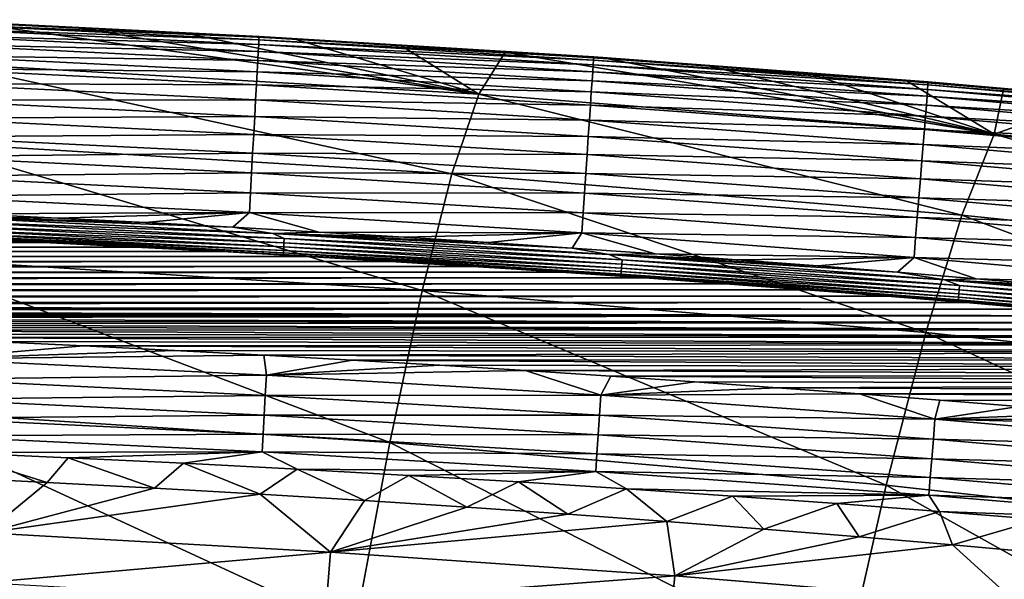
# Model space of a CAD drawing. Header units: millimetres. Extents: x -300 to 300, y -500 to 500.
# Tile 892 of 988: x 41 to 63, y 486 to 499. Entities that reach past the tile are written whole.
import ezdxf

# ---------------------------------------------------------------- set-up
doc = ezdxf.new("R2010")
doc.units = ezdxf.units.MM
doc.header["$LTSCALE"] = 81.481481
for name, color, linetype in [('19', 7, 'CONTINUOUS'), ('23', 7, 'CONTINUOUS'), ('26', 7, 'CONTINUOUS'), ('27', 7, 'CONTINUOUS'), ('29', 7, 'CONTINUOUS'), ('30', 7, 'CONTINUOUS'), ('32', 7, 'CONTINUOUS')]:
    doc.layers.add(name, color=color, linetype=linetype)

msp = doc.modelspace()

# ---------------------------------------------------------------- linework, layer by layer
at = {"layer": '19', "color": 7, "linetype": 'CONTINUOUS'}
for points in [[(39.035, 498.073, 11.338), (51.289, 497.372, 11.326), (39.503, 499.022, 5.444), (39.035, 498.073, 11.338)], [(39.503, 499.022, 5.444), (51.289, 497.372, 11.326), (42.053, 498.9, 5.451), (39.503, 499.022, 5.444)], [(42.053, 498.9, 5.451), (51.289, 497.372, 11.326), (44.571, 498.771, 5.458), (42.053, 498.9, 5.451)], [(44.571, 498.771, 5.458), (51.289, 497.372, 11.326), (47.051, 498.634, 5.465), (44.571, 498.771, 5.458)], [(47.051, 498.634, 5.465), (51.289, 497.372, 11.326), (49.493, 498.49, 5.473), (47.051, 498.634, 5.465)], [(49.493, 498.49, 5.473), (51.289, 497.372, 11.326), (51.899, 498.339, 5.482), (49.493, 498.49, 5.473)], [(51.289, 497.372, 11.326), (63.173, 496.451, 11.311), (51.899, 498.339, 5.482), (51.289, 497.372, 11.326)], [(51.899, 498.339, 5.482), (63.173, 496.451, 11.311), (54.271, 498.182, 5.49), (51.899, 498.339, 5.482)], [(50.672, 495.531, 16.939), (39.035, 498.073, 11.338), (38.558, 496.253, 16.958), (50.672, 495.531, 16.939)], [(51.289, 497.372, 11.326), (39.035, 498.073, 11.338), (50.672, 495.531, 16.939), (51.289, 497.372, 11.326)], [(54.271, 498.182, 5.49), (63.173, 496.451, 11.311), (56.609, 498.017, 5.499), (54.271, 498.182, 5.49)], [(56.609, 498.017, 5.499), (63.173, 496.451, 11.311), (58.909, 497.845, 5.508), (56.609, 498.017, 5.499)], [(58.909, 497.845, 5.508), (63.173, 496.451, 11.311), (61.168, 497.668, 5.518), (58.909, 497.845, 5.508)], [(61.168, 497.668, 5.518), (63.173, 496.451, 11.311), (63.386, 497.485, 5.527), (61.168, 497.668, 5.518)], [(62.425, 494.584, 16.915), (51.289, 497.372, 11.326), (50.672, 495.531, 16.939), (62.425, 494.584, 16.915)], [(63.173, 496.451, 11.311), (51.289, 497.372, 11.326), (62.425, 494.584, 16.915), (63.173, 496.451, 11.311)], [(63.386, 497.485, 5.527), (63.173, 496.451, 11.311), (65.565, 497.296, 5.537), (63.386, 497.485, 5.527)], [(63.173, 496.451, 11.311), (74.691, 495.301, 11.292), (65.565, 497.296, 5.537), (63.173, 496.451, 11.311)], [(73.822, 493.404, 16.887), (63.173, 496.451, 11.311), (62.425, 494.584, 16.915), (73.822, 493.404, 16.887)], [(74.691, 495.301, 11.292), (63.173, 496.451, 11.311), (73.822, 493.404, 16.887), (74.691, 495.301, 11.292)], [(49.989, 492.849, 22.226), (38.558, 496.253, 16.958), (38.031, 493.589, 22.252), (49.989, 492.849, 22.226)], [(50.672, 495.531, 16.939), (38.558, 496.253, 16.958), (49.989, 492.849, 22.226), (50.672, 495.531, 16.939)], [(61.595, 491.88, 22.195), (50.672, 495.531, 16.939), (49.989, 492.849, 22.226), (61.595, 491.88, 22.195)], [(62.425, 494.584, 16.915), (50.672, 495.531, 16.939), (61.595, 491.88, 22.195), (62.425, 494.584, 16.915)], [(72.854, 490.673, 22.157), (62.425, 494.584, 16.915), (61.595, 491.88, 22.195), (72.854, 490.673, 22.157)], [(73.822, 493.404, 16.887), (62.425, 494.584, 16.915), (72.854, 490.673, 22.157), (73.822, 493.404, 16.887)], [(49.243, 489.346, 27.198), (38.031, 493.589, 22.252), (37.457, 490.101, 27.228), (49.243, 489.346, 27.198)], [(49.989, 492.849, 22.226), (38.031, 493.589, 22.252), (49.243, 489.346, 27.198), (49.989, 492.849, 22.226)], [(60.686, 488.358, 27.159), (49.989, 492.849, 22.226), (49.243, 489.346, 27.198), (60.686, 488.358, 27.159)], [(61.595, 491.88, 22.195), (49.989, 492.849, 22.226), (60.686, 488.358, 27.159), (61.595, 491.88, 22.195)], [(71.792, 487.13, 27.114), (61.595, 491.88, 22.195), (60.686, 488.358, 27.159), (71.792, 487.13, 27.114)], [(72.854, 490.673, 22.157), (61.595, 491.88, 22.195), (71.792, 487.13, 27.114), (72.854, 490.673, 22.157)], [(48.435, 485.04, 31.862), (37.457, 490.101, 27.228), (36.836, 485.808, 31.897), (48.435, 485.04, 31.862)], [(49.243, 489.346, 27.198), (37.457, 490.101, 27.228), (48.435, 485.04, 31.862), (49.243, 489.346, 27.198)], [(59.701, 484.037, 31.818), (49.243, 489.346, 27.198), (48.435, 485.04, 31.862), (59.701, 484.037, 31.818)], [(60.686, 488.358, 27.159), (49.243, 489.346, 27.198), (59.701, 484.037, 31.818), (60.686, 488.358, 27.159)], [(70.637, 482.792, 31.765), (60.686, 488.358, 27.159), (59.701, 484.037, 31.818), (70.637, 482.792, 31.765)], [(71.792, 487.13, 27.114), (60.686, 488.358, 27.159), (70.637, 482.792, 31.765), (71.792, 487.13, 27.114)]]:
    msp.add_3dface(points, dxfattribs=at)
at = {"layer": '23', "color": 7, "linetype": 'CONTINUOUS'}
for points in [[(41.339, 488.424, 1.953), (38.831, 488.549, 1.944), (39.127, 489.113, 1.454), (41.339, 488.424, 1.953)], [(41.827, 488.992, 1.451), (41.339, 488.424, 1.953), (39.127, 489.113, 1.454), (41.827, 488.992, 1.451)], [(43.815, 488.292, 1.962), (41.339, 488.424, 1.953), (41.827, 488.992, 1.451), (43.815, 488.292, 1.962)], [(44.488, 488.864, 1.448), (43.815, 488.292, 1.962), (41.827, 488.992, 1.451), (44.488, 488.864, 1.448)], [(46.254, 488.152, 1.971), (43.815, 488.292, 1.962), (44.488, 488.864, 1.448), (46.254, 488.152, 1.971)], [(47.107, 488.727, 1.445), (46.254, 488.152, 1.971), (44.488, 488.864, 1.448), (47.107, 488.727, 1.445)], [(48.654, 488.004, 1.981), (46.254, 488.152, 1.971), (47.107, 488.727, 1.445), (48.654, 488.004, 1.981)], [(49.68, 488.584, 1.442), (48.654, 488.004, 1.981), (47.107, 488.727, 1.445), (49.68, 488.584, 1.442)], [(51.017, 487.85, 1.991), (48.654, 488.004, 1.981), (49.68, 488.584, 1.442), (51.017, 487.85, 1.991)], [(52.208, 488.433, 1.439), (51.017, 487.85, 1.991), (49.68, 488.584, 1.442), (52.208, 488.433, 1.439)], [(53.341, 487.689, 2.001), (51.017, 487.85, 1.991), (52.208, 488.433, 1.439), (53.341, 487.689, 2.001)], [(54.694, 488.274, 1.435), (53.341, 487.689, 2.001), (52.208, 488.433, 1.439), (54.694, 488.274, 1.435)], [(55.624, 487.521, 2.011), (53.341, 487.689, 2.001), (54.694, 488.274, 1.435), (55.624, 487.521, 2.011)], [(57.142, 488.108, 1.432), (55.624, 487.521, 2.011), (54.694, 488.274, 1.435), (57.142, 488.108, 1.432)], [(57.862, 487.348, 2.022), (55.624, 487.521, 2.011), (57.142, 488.108, 1.432), (57.862, 487.348, 2.022)], [(59.548, 487.936, 1.428), (57.862, 487.348, 2.022), (57.142, 488.108, 1.432), (59.548, 487.936, 1.428)], [(60.059, 487.168, 2.033), (57.862, 487.348, 2.022), (59.548, 487.936, 1.428), (60.059, 487.168, 2.033)], [(61.908, 487.756, 1.425), (60.059, 487.168, 2.033), (59.548, 487.936, 1.428), (61.908, 487.756, 1.425)], [(62.215, 486.983, 2.044), (60.059, 487.168, 2.033), (61.908, 487.756, 1.425), (62.215, 486.983, 2.044)], [(64.223, 487.571, 1.421), (62.215, 486.983, 2.044), (61.908, 487.756, 1.425), (64.223, 487.571, 1.421)], [(64.334, 486.793, 2.055), (62.215, 486.983, 2.044), (64.223, 487.571, 1.421), (64.334, 486.793, 2.055)]]:
    msp.add_3dface(points, dxfattribs=at)
at = {"layer": '26', "color": 7, "linetype": 'CONTINUOUS'}
for points in [[(38.831, 488.549, 1.944), (41.339, 488.424, 1.953), (39.927, 487.261, 3.089), (38.831, 488.549, 1.944)], [(41.339, 488.424, 1.953), (43.815, 488.292, 1.962), (39.927, 487.261, 3.089), (41.339, 488.424, 1.953)], [(43.815, 488.292, 1.962), (46.254, 488.152, 1.971), (39.927, 487.261, 3.089), (43.815, 488.292, 1.962)], [(39.927, 487.261, 3.089), (46.254, 488.152, 1.971), (47.875, 486.819, 3.109), (39.927, 487.261, 3.089)], [(46.254, 488.152, 1.971), (48.654, 488.004, 1.981), (47.875, 486.819, 3.109), (46.254, 488.152, 1.971)], [(48.654, 488.004, 1.981), (51.017, 487.85, 1.991), (47.875, 486.819, 3.109), (48.654, 488.004, 1.981)], [(51.017, 487.85, 1.991), (53.341, 487.689, 2.001), (47.875, 486.819, 3.109), (51.017, 487.85, 1.991)], [(53.341, 487.689, 2.001), (55.624, 487.521, 2.011), (47.875, 486.819, 3.109), (53.341, 487.689, 2.001)], [(47.875, 486.819, 3.109), (55.624, 487.521, 2.011), (55.808, 486.274, 3.133), (47.875, 486.819, 3.109)], [(55.624, 487.521, 2.011), (57.862, 487.348, 2.022), (55.808, 486.274, 3.133), (55.624, 487.521, 2.011)], [(57.862, 487.348, 2.022), (60.059, 487.168, 2.033), (55.808, 486.274, 3.133), (57.862, 487.348, 2.022)], [(39.927, 487.261, 3.089), (47.875, 486.819, 3.109), (39.852, 486.107, 4.359), (39.927, 487.261, 3.089)], [(60.059, 487.168, 2.033), (62.215, 486.983, 2.044), (55.808, 486.274, 3.133), (60.059, 487.168, 2.033)], [(55.808, 486.274, 3.133), (62.215, 486.983, 2.044), (63.717, 485.616, 3.159), (55.808, 486.274, 3.133)], [(62.215, 486.983, 2.044), (64.334, 486.793, 2.055), (63.717, 485.616, 3.159), (62.215, 486.983, 2.044)], [(39.852, 486.107, 4.359), (47.875, 486.819, 3.109), (47.782, 485.666, 4.368), (39.852, 486.107, 4.359)], [(47.875, 486.819, 3.109), (55.808, 486.274, 3.133), (47.782, 485.666, 4.368), (47.875, 486.819, 3.109)], [(47.782, 485.666, 4.368), (55.808, 486.274, 3.133), (55.696, 485.123, 4.379), (47.782, 485.666, 4.368)], [(55.808, 486.274, 3.133), (63.717, 485.616, 3.159), (55.696, 485.123, 4.379), (55.808, 486.274, 3.133)]]:
    msp.add_3dface(points, dxfattribs=at)
at = {"layer": '27', "color": 7, "linetype": 'CONTINUOUS'}
for points in [[(46.218, 498.511, 3.632), (38.506, 498.731, 3.148), (38.513, 498.891, 3.615), (46.218, 498.511, 3.632)], [(46.224, 498.621, 4.103), (38.513, 498.891, 3.615), (38.518, 499.002, 4.084), (46.224, 498.621, 4.103)], [(46.218, 498.511, 3.632), (38.513, 498.891, 3.615), (46.224, 498.621, 4.103), (46.218, 498.511, 3.632)], [(46.227, 498.683, 4.569), (38.518, 499.002, 4.084), (38.521, 499.066, 4.55), (46.227, 498.683, 4.569)], [(46.224, 498.621, 4.103), (38.518, 499.002, 4.084), (46.227, 498.683, 4.569), (46.224, 498.621, 4.103)], [(38.522, 499.086, 5.004), (46.228, 498.702, 5.025), (38.521, 499.066, 4.55), (38.522, 499.086, 5.004)], [(46.228, 498.702, 5.025), (46.227, 498.683, 4.569), (38.521, 499.066, 4.55), (46.228, 498.702, 5.025)], [(39.503, 499.022, 5.444), (42.053, 498.9, 5.451), (38.522, 499.086, 5.004), (39.503, 499.022, 5.444)], [(42.053, 498.9, 5.451), (44.571, 498.771, 5.458), (38.522, 499.086, 5.004), (42.053, 498.9, 5.451)], [(38.522, 499.086, 5.004), (44.571, 498.771, 5.458), (46.228, 498.702, 5.025), (38.522, 499.086, 5.004)], [(46.209, 498.353, 3.163), (38.497, 498.522, 2.691), (38.506, 498.731, 3.148), (46.209, 498.353, 3.163)], [(46.209, 498.353, 3.163), (38.506, 498.731, 3.148), (46.218, 498.511, 3.632), (46.209, 498.353, 3.163)], [(44.571, 498.771, 5.458), (47.051, 498.634, 5.465), (46.228, 498.702, 5.025), (44.571, 498.771, 5.458)], [(53.939, 498.212, 4.593), (46.224, 498.621, 4.103), (46.227, 498.683, 4.569), (53.939, 498.212, 4.593)], [(46.228, 498.702, 5.025), (53.94, 498.228, 5.05), (46.227, 498.683, 4.569), (46.228, 498.702, 5.025)], [(53.94, 498.228, 5.05), (53.939, 498.212, 4.593), (46.227, 498.683, 4.569), (53.94, 498.228, 5.05)], [(47.051, 498.634, 5.465), (49.493, 498.49, 5.473), (46.228, 498.702, 5.025), (47.051, 498.634, 5.465)], [(49.493, 498.49, 5.473), (51.899, 498.339, 5.482), (46.228, 498.702, 5.025), (49.493, 498.49, 5.473)], [(46.228, 498.702, 5.025), (51.899, 498.339, 5.482), (53.94, 498.228, 5.05), (46.228, 498.702, 5.025)], [(46.197, 498.144, 2.704), (38.485, 498.264, 2.251), (38.497, 498.522, 2.691), (46.197, 498.144, 2.704)], [(46.197, 498.144, 2.704), (38.497, 498.522, 2.691), (46.209, 498.353, 3.163), (46.197, 498.144, 2.704)], [(53.927, 498.043, 3.652), (46.209, 498.353, 3.163), (46.218, 498.511, 3.632), (53.927, 498.043, 3.652)], [(53.935, 498.151, 4.125), (46.218, 498.511, 3.632), (46.224, 498.621, 4.103), (53.935, 498.151, 4.125)], [(53.927, 498.043, 3.652), (46.218, 498.511, 3.632), (53.935, 498.151, 4.125), (53.927, 498.043, 3.652)], [(53.935, 498.151, 4.125), (46.224, 498.621, 4.103), (53.939, 498.212, 4.593), (53.935, 498.151, 4.125)], [(46.183, 497.887, 2.262), (38.472, 497.96, 1.837), (38.485, 498.264, 2.251), (46.183, 497.887, 2.262)], [(46.183, 497.887, 2.262), (38.485, 498.264, 2.251), (46.197, 498.144, 2.704), (46.183, 497.887, 2.262)], [(53.917, 497.886, 3.181), (46.197, 498.144, 2.704), (46.209, 498.353, 3.163), (53.917, 497.886, 3.181)], [(53.917, 497.886, 3.181), (46.209, 498.353, 3.163), (53.927, 498.043, 3.652), (53.917, 497.886, 3.181)], [(51.899, 498.339, 5.482), (54.271, 498.182, 5.49), (53.94, 498.228, 5.05), (51.899, 498.339, 5.482)], [(61.651, 497.642, 4.621), (53.935, 498.151, 4.125), (53.939, 498.212, 4.593), (61.651, 497.642, 4.621)], [(53.94, 498.228, 5.05), (61.652, 497.655, 5.08), (53.939, 498.212, 4.593), (53.94, 498.228, 5.05)], [(61.652, 497.655, 5.08), (61.651, 497.642, 4.621), (53.939, 498.212, 4.593), (61.652, 497.655, 5.08)], [(54.271, 498.182, 5.49), (56.609, 498.017, 5.499), (53.94, 498.228, 5.05), (54.271, 498.182, 5.49)], [(56.609, 498.017, 5.499), (58.909, 497.845, 5.508), (53.94, 498.228, 5.05), (56.609, 498.017, 5.499)], [(58.909, 497.845, 5.508), (61.168, 497.668, 5.518), (53.94, 498.228, 5.05), (58.909, 497.845, 5.508)], [(53.94, 498.228, 5.05), (61.168, 497.668, 5.518), (61.652, 497.655, 5.08), (53.94, 498.228, 5.05)], [(53.903, 497.679, 2.719), (46.183, 497.887, 2.262), (46.197, 498.144, 2.704), (53.903, 497.679, 2.719)], [(53.903, 497.679, 2.719), (46.197, 498.144, 2.704), (53.917, 497.886, 3.181), (53.903, 497.679, 2.719)], [(61.638, 497.478, 3.676), (53.917, 497.886, 3.181), (53.927, 498.043, 3.652), (61.638, 497.478, 3.676)], [(61.646, 497.583, 4.151), (53.927, 498.043, 3.652), (53.935, 498.151, 4.125), (61.646, 497.583, 4.151)], [(61.638, 497.478, 3.676), (53.927, 498.043, 3.652), (61.646, 497.583, 4.151), (61.638, 497.478, 3.676)], [(61.646, 497.583, 4.151), (53.935, 498.151, 4.125), (61.651, 497.642, 4.621), (61.646, 497.583, 4.151)], [(46.166, 497.584, 1.846), (38.456, 497.614, 1.456), (38.472, 497.96, 1.837), (46.166, 497.584, 1.846)], [(46.166, 497.584, 1.846), (38.472, 497.96, 1.837), (46.183, 497.887, 2.262), (46.166, 497.584, 1.846)], [(53.885, 497.422, 2.276), (46.166, 497.584, 1.846), (46.183, 497.887, 2.262), (53.885, 497.422, 2.276)], [(53.885, 497.422, 2.276), (46.183, 497.887, 2.262), (53.903, 497.679, 2.719), (53.885, 497.422, 2.276)], [(61.625, 497.322, 3.202), (53.903, 497.679, 2.719), (53.917, 497.886, 3.181), (61.625, 497.322, 3.202)], [(61.625, 497.322, 3.202), (53.917, 497.886, 3.181), (61.638, 497.478, 3.676), (61.625, 497.322, 3.202)], [(46.147, 497.238, 1.463), (38.44, 497.232, 1.112), (38.456, 497.614, 1.456), (46.147, 497.238, 1.463)], [(46.147, 497.238, 1.463), (38.456, 497.614, 1.456), (46.166, 497.584, 1.846), (46.147, 497.238, 1.463)], [(53.865, 497.119, 1.857), (46.147, 497.238, 1.463), (46.166, 497.584, 1.846), (53.865, 497.119, 1.857)], [(53.865, 497.119, 1.857), (46.166, 497.584, 1.846), (53.885, 497.422, 2.276), (53.865, 497.119, 1.857)], [(61.609, 497.116, 2.738), (53.885, 497.422, 2.276), (53.903, 497.679, 2.719), (61.609, 497.116, 2.738)], [(61.609, 497.116, 2.738), (53.903, 497.679, 2.719), (61.625, 497.322, 3.202), (61.609, 497.116, 2.738)], [(61.168, 497.668, 5.518), (63.386, 497.485, 5.527), (61.652, 497.655, 5.08), (61.168, 497.668, 5.518)], [(69.354, 496.91, 4.181), (61.638, 497.478, 3.676), (61.646, 497.583, 4.151), (69.354, 496.91, 4.181)], [(69.359, 496.965, 4.654), (61.646, 497.583, 4.151), (61.651, 497.642, 4.621), (69.359, 496.965, 4.654)], [(69.354, 496.91, 4.181), (61.646, 497.583, 4.151), (69.359, 496.965, 4.654), (69.354, 496.91, 4.181)], [(61.652, 497.655, 5.08), (69.36, 496.976, 5.114), (61.651, 497.642, 4.621), (61.652, 497.655, 5.08)], [(69.36, 496.976, 5.114), (69.359, 496.965, 4.654), (61.651, 497.642, 4.621), (69.36, 496.976, 5.114)], [(63.386, 497.485, 5.527), (65.565, 497.296, 5.537), (61.652, 497.655, 5.08), (63.386, 497.485, 5.527)], [(65.565, 497.296, 5.537), (67.707, 497.102, 5.547), (61.652, 497.655, 5.08), (65.565, 497.296, 5.537)], [(61.652, 497.655, 5.08), (67.707, 497.102, 5.547), (69.36, 496.976, 5.114), (61.652, 497.655, 5.08)], [(61.588, 496.861, 2.292), (53.865, 497.119, 1.857), (53.885, 497.422, 2.276), (61.588, 496.861, 2.292)], [(61.588, 496.861, 2.292), (53.885, 497.422, 2.276), (61.609, 497.116, 2.738), (61.588, 496.861, 2.292)], [(69.33, 496.653, 3.227), (61.609, 497.116, 2.738), (61.625, 497.322, 3.202), (69.33, 496.653, 3.227)], [(69.344, 496.806, 3.703), (61.625, 497.322, 3.202), (61.638, 497.478, 3.676), (69.344, 496.806, 3.703)], [(69.33, 496.653, 3.227), (61.625, 497.322, 3.202), (69.344, 496.806, 3.703), (69.33, 496.653, 3.227)], [(69.344, 496.806, 3.703), (61.638, 497.478, 3.676), (69.354, 496.91, 4.181), (69.344, 496.806, 3.703)], [(46.126, 496.856, 1.118), (38.421, 496.82, 0.812), (38.44, 497.232, 1.112), (46.126, 496.856, 1.118)], [(46.126, 496.856, 1.118), (38.44, 497.232, 1.112), (46.147, 497.238, 1.463), (46.126, 496.856, 1.118)], [(53.841, 496.774, 1.472), (46.126, 496.856, 1.118), (46.147, 497.238, 1.463), (53.841, 496.774, 1.472)], [(53.841, 496.774, 1.472), (46.147, 497.238, 1.463), (53.865, 497.119, 1.857), (53.841, 496.774, 1.472)], [(61.564, 496.558, 1.87), (53.841, 496.774, 1.472), (53.865, 497.119, 1.857), (61.564, 496.558, 1.87)], [(61.564, 496.558, 1.87), (53.865, 497.119, 1.857), (61.588, 496.861, 2.292), (61.564, 496.558, 1.87)], [(69.31, 496.449, 2.76), (61.588, 496.861, 2.292), (61.609, 497.116, 2.738), (69.31, 496.449, 2.76)], [(69.31, 496.449, 2.76), (61.609, 497.116, 2.738), (69.33, 496.653, 3.227), (69.31, 496.449, 2.76)], [(46.103, 496.443, 0.816), (38.421, 496.82, 0.812), (46.126, 496.856, 1.118), (46.103, 496.443, 0.816)], [(53.816, 496.391, 1.124), (46.103, 496.443, 0.816), (46.126, 496.856, 1.118), (53.816, 496.391, 1.124)], [(53.816, 496.391, 1.124), (46.126, 496.856, 1.118), (53.841, 496.774, 1.472), (53.816, 496.391, 1.124)], [(69.286, 496.195, 2.31), (61.564, 496.558, 1.87), (61.588, 496.861, 2.292), (69.286, 496.195, 2.31)], [(69.286, 496.195, 2.31), (61.588, 496.861, 2.292), (69.31, 496.449, 2.76), (69.286, 496.195, 2.31)], [(46.103, 496.443, 0.816), (38.402, 496.386, 0.559), (38.421, 496.82, 0.812), (46.103, 496.443, 0.816)], [(61.536, 496.213, 1.482), (53.816, 496.391, 1.124), (53.841, 496.774, 1.472), (61.536, 496.213, 1.482)], [(61.536, 496.213, 1.482), (53.841, 496.774, 1.472), (61.564, 496.558, 1.87), (61.536, 496.213, 1.482)], [(46.079, 496.008, 0.561), (38.382, 495.936, 0.354), (38.402, 496.386, 0.559), (46.079, 496.008, 0.561)], [(46.079, 496.008, 0.561), (38.402, 496.386, 0.559), (46.103, 496.443, 0.816), (46.079, 496.008, 0.561)], [(53.788, 495.978, 0.821), (46.079, 496.008, 0.561), (46.103, 496.443, 0.816), (53.788, 495.978, 0.821)], [(53.788, 495.978, 0.821), (46.103, 496.443, 0.816), (53.816, 496.391, 1.124), (53.788, 495.978, 0.821)], [(61.505, 495.83, 1.132), (53.788, 495.978, 0.821), (53.816, 496.391, 1.124), (61.505, 495.83, 1.132)], [(61.505, 495.83, 1.132), (53.816, 496.391, 1.124), (61.536, 496.213, 1.482), (61.505, 495.83, 1.132)], [(69.257, 495.893, 1.885), (61.536, 496.213, 1.482), (61.564, 496.558, 1.87), (69.257, 495.893, 1.885)], [(69.257, 495.893, 1.885), (61.564, 496.558, 1.87), (69.286, 496.195, 2.31), (69.257, 495.893, 1.885)], [(69.224, 495.547, 1.494), (61.505, 495.83, 1.132), (61.536, 496.213, 1.482), (69.224, 495.547, 1.494)], [(69.224, 495.547, 1.494), (61.536, 496.213, 1.482), (69.257, 495.893, 1.885), (69.224, 495.547, 1.494)], [(46.054, 495.558, 0.355), (38.362, 495.479, 0.197), (38.382, 495.936, 0.354), (46.054, 495.558, 0.355)], [(46.054, 495.558, 0.355), (38.382, 495.936, 0.354), (46.079, 496.008, 0.561), (46.054, 495.558, 0.355)], [(53.758, 495.542, 0.565), (46.054, 495.558, 0.355), (46.079, 496.008, 0.561), (53.758, 495.542, 0.565)], [(53.758, 495.542, 0.565), (46.079, 496.008, 0.561), (53.788, 495.978, 0.821), (53.758, 495.542, 0.565)], [(61.471, 495.417, 0.827), (53.758, 495.542, 0.565), (53.788, 495.978, 0.821), (61.471, 495.417, 0.827)], [(61.471, 495.417, 0.827), (53.788, 495.978, 0.821), (61.505, 495.83, 1.132), (61.471, 495.417, 0.827)], [(69.188, 495.164, 1.141), (61.471, 495.417, 0.827), (61.505, 495.83, 1.132), (69.188, 495.164, 1.141)], [(69.188, 495.164, 1.141), (61.505, 495.83, 1.132), (69.224, 495.547, 1.494), (69.188, 495.164, 1.141)], [(46.028, 495.1, 0.198), (38.341, 495.021, 0.087), (38.362, 495.479, 0.197), (46.028, 495.1, 0.198)], [(46.028, 495.1, 0.198), (38.362, 495.479, 0.197), (46.054, 495.558, 0.355), (46.028, 495.1, 0.198)], [(53.727, 495.091, 0.357), (46.028, 495.1, 0.198), (46.054, 495.558, 0.355), (53.727, 495.091, 0.357)], [(53.727, 495.091, 0.357), (46.054, 495.558, 0.355), (53.758, 495.542, 0.565), (53.727, 495.091, 0.357)], [(61.436, 494.98, 0.568), (53.727, 495.091, 0.357), (53.758, 495.542, 0.565), (61.436, 494.98, 0.568)], [(61.436, 494.98, 0.568), (53.758, 495.542, 0.565), (61.471, 495.417, 0.827), (61.436, 494.98, 0.568)], [(69.148, 494.75, 0.833), (61.436, 494.98, 0.568), (61.471, 495.417, 0.827), (69.148, 494.75, 0.833)], [(69.148, 494.75, 0.833), (61.471, 495.417, 0.827), (69.188, 495.164, 1.141), (69.148, 494.75, 0.833)], [(46.003, 494.641, 0.088), (38.341, 495.021, 0.087), (46.028, 495.1, 0.198), (46.003, 494.641, 0.088)], [(46.003, 494.641, 0.088), (39.535, 494.611, 0.034), (38.341, 495.021, 0.087), (46.003, 494.641, 0.088)], [(53.696, 494.632, 0.199), (46.003, 494.641, 0.088), (46.028, 495.1, 0.198), (53.696, 494.632, 0.199)], [(53.696, 494.632, 0.199), (46.028, 495.1, 0.198), (53.727, 495.091, 0.357), (53.696, 494.632, 0.199)], [(61.399, 494.527, 0.36), (53.696, 494.632, 0.199), (53.727, 495.091, 0.357), (61.399, 494.527, 0.36)], [(61.399, 494.527, 0.36), (53.727, 495.091, 0.357), (61.436, 494.98, 0.568), (61.399, 494.527, 0.36)], [(69.106, 494.312, 0.573), (61.399, 494.527, 0.36), (61.436, 494.98, 0.568), (69.106, 494.312, 0.573)], [(69.106, 494.312, 0.573), (61.436, 494.98, 0.568), (69.148, 494.75, 0.833), (69.106, 494.312, 0.573)], [(41.586, 494.514, 0.034), (39.535, 494.611, 0.034), (46.003, 494.641, 0.088), (41.586, 494.514, 0.034)], [(43.614, 494.411, 0.034), (41.586, 494.514, 0.034), (46.003, 494.641, 0.088), (43.614, 494.411, 0.034)], [(45.619, 494.304, 0.034), (43.614, 494.411, 0.034), (46.003, 494.641, 0.088), (45.619, 494.304, 0.034)], [(47.604, 494.192, 0.034), (45.619, 494.304, 0.034), (46.003, 494.641, 0.088), (47.604, 494.192, 0.034)], [(53.665, 494.173, 0.088), (47.604, 494.192, 0.034), (46.003, 494.641, 0.088), (53.665, 494.173, 0.088)], [(53.665, 494.173, 0.088), (46.003, 494.641, 0.088), (53.696, 494.632, 0.199), (53.665, 494.173, 0.088)], [(61.362, 494.068, 0.2), (53.665, 494.173, 0.088), (53.696, 494.632, 0.199), (61.362, 494.068, 0.2)], [(61.362, 494.068, 0.2), (53.696, 494.632, 0.199), (61.399, 494.527, 0.36), (61.362, 494.068, 0.2)], [(69.063, 493.859, 0.362), (61.362, 494.068, 0.2), (61.399, 494.527, 0.36), (69.063, 493.859, 0.362)], [(69.063, 493.859, 0.362), (61.399, 494.527, 0.36), (69.106, 494.312, 0.573), (69.063, 493.859, 0.362)], [(49.57, 494.074, 0.033), (47.604, 494.192, 0.034), (53.665, 494.173, 0.088), (49.57, 494.074, 0.033)], [(51.517, 493.952, 0.033), (49.57, 494.074, 0.033), (53.665, 494.173, 0.088), (51.517, 493.952, 0.033)], [(53.446, 493.824, 0.033), (51.517, 493.952, 0.033), (53.665, 494.173, 0.088), (53.446, 493.824, 0.033)], [(55.355, 493.691, 0.033), (53.446, 493.824, 0.033), (53.665, 494.173, 0.088), (55.355, 493.691, 0.033)], [(61.324, 493.607, 0.089), (55.355, 493.691, 0.033), (53.665, 494.173, 0.088), (61.324, 493.607, 0.089)], [(61.324, 493.607, 0.089), (53.665, 494.173, 0.088), (61.362, 494.068, 0.2), (61.324, 493.607, 0.089)], [(69.019, 493.398, 0.202), (61.324, 493.607, 0.089), (61.362, 494.068, 0.2), (69.019, 493.398, 0.202)], [(69.019, 493.398, 0.202), (61.362, 494.068, 0.2), (69.063, 493.859, 0.362), (69.019, 493.398, 0.202)], [(57.242, 493.554, 0.033), (55.355, 493.691, 0.033), (61.324, 493.607, 0.089), (57.242, 493.554, 0.033)], [(59.104, 493.412, 0.033), (57.242, 493.554, 0.033), (61.324, 493.607, 0.089), (59.104, 493.412, 0.033)], [(60.943, 493.267, 0.032), (59.104, 493.412, 0.033), (61.324, 493.607, 0.089), (60.943, 493.267, 0.032)], [(62.758, 493.116, 0.032), (60.943, 493.267, 0.032), (61.324, 493.607, 0.089), (62.758, 493.116, 0.032)], [(68.975, 492.937, 0.089), (62.758, 493.116, 0.032), (61.324, 493.607, 0.089), (68.975, 492.937, 0.089)], [(68.975, 492.937, 0.089), (61.324, 493.607, 0.089), (69.019, 493.398, 0.202), (68.975, 492.937, 0.089)], [(64.55, 492.962, 0.032), (62.758, 493.116, 0.032), (68.975, 492.937, 0.089), (64.55, 492.962, 0.032)]]:
    msp.add_3dface(points, dxfattribs=at)
at = {"layer": '29', "color": 7, "linetype": 'CONTINUOUS'}
for points in [[(-41.225, 493.955, 0.5), (41.307, 493.951, 0.5), (-43.284, 493.852, 0.5), (-41.225, 493.955, 0.5)], [(41.307, 493.951, 0.5), (43.372, 493.848, 0.5), (-43.284, 493.852, 0.5), (41.307, 493.951, 0.5)], [(39.25, 494.048, 0.5), (41.307, 493.951, 0.5), (-41.225, 493.955, 0.5), (39.25, 494.048, 0.5)], [(-45.292, 493.746, 0.5), (45.385, 493.741, 0.5), (-47.237, 493.637, 0.5), (-45.292, 493.746, 0.5)], [(45.385, 493.741, 0.5), (47.348, 493.631, 0.5), (-47.237, 493.637, 0.5), (45.385, 493.741, 0.5)], [(-43.284, 493.852, 0.5), (43.372, 493.848, 0.5), (-45.292, 493.746, 0.5), (-43.284, 493.852, 0.5)], [(43.372, 493.848, 0.5), (45.385, 493.741, 0.5), (-45.292, 493.746, 0.5), (43.372, 493.848, 0.5)], [(-49.162, 493.524, 0.5), (49.292, 493.516, 0.5), (-51.095, 493.404, 0.5), (-49.162, 493.524, 0.5)], [(49.292, 493.516, 0.5), (51.24, 493.395, 0.5), (-51.095, 493.404, 0.5), (49.292, 493.516, 0.5)], [(-47.237, 493.637, 0.5), (47.348, 493.631, 0.5), (-49.162, 493.524, 0.5), (-47.237, 493.637, 0.5)], [(47.348, 493.631, 0.5), (49.292, 493.516, 0.5), (-49.162, 493.524, 0.5), (47.348, 493.631, 0.5)], [(-53.041, 493.277, 0.5), (53.19, 493.268, 0.5), (-54.972, 493.146, 0.5), (-53.041, 493.277, 0.5)], [(53.19, 493.268, 0.5), (55.12, 493.135, 0.5), (-54.972, 493.146, 0.5), (53.19, 493.268, 0.5)], [(-51.095, 493.404, 0.5), (51.24, 493.395, 0.5), (-53.041, 493.277, 0.5), (-51.095, 493.404, 0.5)], [(51.24, 493.395, 0.5), (53.19, 493.268, 0.5), (-53.041, 493.277, 0.5), (51.24, 493.395, 0.5)], [(-56.861, 493.011, 0.5), (57.011, 493, 0.5), (-58.715, 492.872, 0.5), (-56.861, 493.011, 0.5)], [(57.011, 493, 0.5), (58.871, 492.86, 0.5), (-58.715, 492.872, 0.5), (57.011, 493, 0.5)], [(-54.972, 493.146, 0.5), (55.12, 493.135, 0.5), (-56.861, 493.011, 0.5), (-54.972, 493.146, 0.5)], [(55.12, 493.135, 0.5), (57.011, 493, 0.5), (-56.861, 493.011, 0.5), (55.12, 493.135, 0.5)], [(-58.715, 492.872, 0.5), (58.871, 492.86, 0.5), (-60.544, 492.729, 0.5), (-58.715, 492.872, 0.5)], [(58.871, 492.86, 0.5), (60.707, 492.716, 0.5), (-60.544, 492.729, 0.5), (58.871, 492.86, 0.5)], [(-60.544, 492.729, 0.5), (60.707, 492.716, 0.5), (-62.357, 492.582, 0.5), (-60.544, 492.729, 0.5)], [(60.707, 492.716, 0.5), (62.524, 492.568, 0.5), (-62.357, 492.582, 0.5), (60.707, 492.716, 0.5)], [(62.524, 492.568, 0.5), (0, 492.504, 0.5), (-62.357, 492.582, 0.5), (62.524, 492.568, 0.5)], [(2.633, 492.501, 0.5), (0, 492.504, 0.5), (62.524, 492.568, 0.5), (2.633, 492.501, 0.5)], [(64.323, 492.415, 0.5), (2.633, 492.501, 0.5), (62.524, 492.568, 0.5), (64.323, 492.415, 0.5)], [(5.221, 492.492, 0.5), (2.633, 492.501, 0.5), (64.323, 492.415, 0.5), (5.221, 492.492, 0.5)], [(7.767, 492.477, 0.5), (5.221, 492.492, 0.5), (64.323, 492.415, 0.5), (7.767, 492.477, 0.5)], [(10.274, 492.456, 0.5), (7.767, 492.477, 0.5), (64.323, 492.415, 0.5), (10.274, 492.456, 0.5)], [(12.744, 492.429, 0.5), (10.274, 492.456, 0.5), (64.323, 492.415, 0.5), (12.744, 492.429, 0.5)], [(15.178, 492.396, 0.5), (12.744, 492.429, 0.5), (64.323, 492.415, 0.5), (15.178, 492.396, 0.5)], [(66.091, 492.259, 0.5), (15.178, 492.396, 0.5), (64.323, 492.415, 0.5), (66.091, 492.259, 0.5)], [(17.58, 492.357, 0.5), (15.178, 492.396, 0.5), (66.091, 492.259, 0.5), (17.58, 492.357, 0.5)], [(19.95, 492.313, 0.5), (17.58, 492.357, 0.5), (66.091, 492.259, 0.5), (19.95, 492.313, 0.5)], [(22.289, 492.263, 0.5), (19.95, 492.313, 0.5), (66.091, 492.259, 0.5), (22.289, 492.263, 0.5)], [(24.599, 492.207, 0.5), (22.289, 492.263, 0.5), (66.091, 492.259, 0.5), (24.599, 492.207, 0.5)], [(67.83, 492.1, 0.5), (24.599, 492.207, 0.5), (66.091, 492.259, 0.5), (67.83, 492.1, 0.5)], [(26.881, 492.147, 0.5), (24.599, 492.207, 0.5), (67.83, 492.1, 0.5), (26.881, 492.147, 0.5)], [(29.136, 492.08, 0.5), (26.881, 492.147, 0.5), (67.83, 492.1, 0.5), (29.136, 492.08, 0.5)], [(69.544, 491.937, 0.5), (29.136, 492.08, 0.5), (67.83, 492.1, 0.5), (69.544, 491.937, 0.5)], [(31.365, 492.008, 0.5), (29.136, 492.08, 0.5), (69.544, 491.937, 0.5), (31.365, 492.008, 0.5)], [(33.57, 491.931, 0.5), (31.365, 492.008, 0.5), (69.544, 491.937, 0.5), (33.57, 491.931, 0.5)], [(71.237, 491.77, 0.5), (33.57, 491.931, 0.5), (69.544, 491.937, 0.5), (71.237, 491.77, 0.5)], [(35.754, 491.848, 0.5), (33.57, 491.931, 0.5), (71.237, 491.77, 0.5), (35.754, 491.848, 0.5)], [(37.917, 491.76, 0.5), (35.754, 491.848, 0.5), (71.237, 491.77, 0.5), (37.917, 491.76, 0.5)], [(72.913, 491.599, 0.5), (37.917, 491.76, 0.5), (71.237, 491.77, 0.5), (72.913, 491.599, 0.5)], [(40.059, 491.667, 0.5), (37.917, 491.76, 0.5), (72.913, 491.599, 0.5), (40.059, 491.667, 0.5)], [(42.181, 491.568, 0.5), (40.059, 491.667, 0.5), (72.913, 491.599, 0.5), (42.181, 491.568, 0.5)], [(74.572, 491.424, 0.5), (42.181, 491.568, 0.5), (72.913, 491.599, 0.5), (74.572, 491.424, 0.5)], [(44.275, 491.464, 0.5), (42.181, 491.568, 0.5), (74.572, 491.424, 0.5), (44.275, 491.464, 0.5)], [(46.339, 491.356, 0.5), (44.275, 491.464, 0.5), (74.572, 491.424, 0.5), (46.339, 491.356, 0.5)], [(76.207, 491.246, 0.5), (46.339, 491.356, 0.5), (74.572, 491.424, 0.5), (76.207, 491.246, 0.5)], [(48.376, 491.243, 0.5), (46.339, 491.356, 0.5), (76.207, 491.246, 0.5), (48.376, 491.243, 0.5)], [(77.817, 491.065, 0.5), (48.376, 491.243, 0.5), (76.207, 491.246, 0.5), (77.817, 491.065, 0.5)], [(50.387, 491.125, 0.5), (48.376, 491.243, 0.5), (77.817, 491.065, 0.5), (50.387, 491.125, 0.5)], [(52.372, 491.002, 0.5), (50.387, 491.125, 0.5), (77.817, 491.065, 0.5), (52.372, 491.002, 0.5)], [(79.404, 490.882, 0.5), (52.372, 491.002, 0.5), (77.817, 491.065, 0.5), (79.404, 490.882, 0.5)], [(54.333, 490.875, 0.5), (52.372, 491.002, 0.5), (79.404, 490.882, 0.5), (54.333, 490.875, 0.5)], [(80.972, 490.694, 0.5), (54.333, 490.875, 0.5), (79.404, 490.882, 0.5), (80.972, 490.694, 0.5)], [(56.269, 490.743, 0.5), (54.333, 490.875, 0.5), (80.972, 490.694, 0.5), (56.269, 490.743, 0.5)], [(58.181, 490.606, 0.5), (56.269, 490.743, 0.5), (80.972, 490.694, 0.5), (58.181, 490.606, 0.5)], [(82.525, 490.504, 0.5), (58.181, 490.606, 0.5), (80.972, 490.694, 0.5), (82.525, 490.504, 0.5)], [(60.065, 490.466, 0.5), (58.181, 490.606, 0.5), (82.525, 490.504, 0.5), (60.065, 490.466, 0.5)], [(84.069, 490.309, 0.5), (60.065, 490.466, 0.5), (82.525, 490.504, 0.5), (84.069, 490.309, 0.5)], [(61.918, 490.321, 0.5), (60.065, 490.466, 0.5), (84.069, 490.309, 0.5), (61.918, 490.321, 0.5)], [(63.741, 490.173, 0.5), (61.918, 490.321, 0.5), (84.069, 490.309, 0.5), (63.741, 490.173, 0.5)]]:
    msp.add_3dface(points, dxfattribs=at)
at = {"layer": '30', "color": 7, "linetype": 'CONTINUOUS'}
for points in [[(39.535, 494.611, 0.034), (41.586, 494.514, 0.034), (38.794, 494.55, 0.028), (39.535, 494.611, 0.034)], [(41.586, 494.514, 0.034), (43.614, 494.411, 0.034), (38.794, 494.55, 0.028), (41.586, 494.514, 0.034)], [(43.614, 494.411, 0.034), (45.619, 494.304, 0.034), (38.794, 494.55, 0.028), (43.614, 494.411, 0.034)], [(45.619, 494.304, 0.034), (46.545, 494.158, 0.028), (38.794, 494.55, 0.028), (45.619, 494.304, 0.034)], [(46.545, 494.158, 0.028), (39.012, 494.439, 0.042), (38.794, 494.55, 0.028), (46.545, 494.158, 0.028)], [(46.8, 493.942, 0.079), (39.003, 494.246, 0.138), (39.008, 494.339, 0.079), (46.8, 493.942, 0.079)], [(46.806, 494.042, 0.042), (39.008, 494.339, 0.079), (39.012, 494.439, 0.042), (46.806, 494.042, 0.042)], [(46.8, 493.942, 0.079), (39.008, 494.339, 0.079), (46.806, 494.042, 0.042), (46.8, 493.942, 0.079)], [(46.806, 494.042, 0.042), (39.012, 494.439, 0.042), (46.545, 494.158, 0.028), (46.806, 494.042, 0.042)], [(46.787, 493.713, 0.307), (38.996, 494.075, 0.404), (38.997, 494.11, 0.307), (46.787, 493.713, 0.307)], [(46.791, 493.771, 0.216), (38.997, 494.11, 0.307), (39, 494.168, 0.216), (46.791, 493.771, 0.216)], [(46.787, 493.713, 0.307), (38.997, 494.11, 0.307), (46.791, 493.771, 0.216), (46.787, 493.713, 0.307)], [(46.795, 493.849, 0.138), (39, 494.168, 0.216), (39.003, 494.246, 0.138), (46.795, 493.849, 0.138)], [(46.791, 493.771, 0.216), (39, 494.168, 0.216), (46.795, 493.849, 0.138), (46.791, 493.771, 0.216)], [(46.795, 493.849, 0.138), (39.003, 494.246, 0.138), (46.8, 493.942, 0.079), (46.795, 493.849, 0.138)], [(45.619, 494.304, 0.034), (47.604, 494.192, 0.034), (46.545, 494.158, 0.028), (45.619, 494.304, 0.034)], [(47.604, 494.192, 0.034), (49.57, 494.074, 0.033), (46.545, 494.158, 0.028), (47.604, 494.192, 0.034)], [(49.57, 494.074, 0.033), (51.517, 493.952, 0.033), (46.545, 494.158, 0.028), (49.57, 494.074, 0.033)], [(51.517, 493.952, 0.033), (53.446, 493.824, 0.033), (46.545, 494.158, 0.028), (51.517, 493.952, 0.033)], [(53.446, 493.824, 0.033), (54.29, 493.675, 0.028), (46.545, 494.158, 0.028), (53.446, 493.824, 0.033)], [(54.29, 493.675, 0.028), (46.806, 494.042, 0.042), (46.545, 494.158, 0.028), (54.29, 493.675, 0.028)], [(46.785, 493.678, 0.404), (39.25, 494.048, 0.5), (38.996, 494.075, 0.404), (46.785, 493.678, 0.404)], [(46.785, 493.678, 0.404), (38.996, 494.075, 0.404), (46.787, 493.713, 0.307), (46.785, 493.678, 0.404)], [(41.307, 493.951, 0.5), (39.25, 494.048, 0.5), (46.785, 493.678, 0.404), (41.307, 493.951, 0.5)], [(43.372, 493.848, 0.5), (41.307, 493.951, 0.5), (46.785, 493.678, 0.404), (43.372, 493.848, 0.5)], [(54.587, 493.452, 0.079), (46.795, 493.849, 0.138), (46.8, 493.942, 0.079), (54.587, 493.452, 0.079)], [(54.594, 493.553, 0.042), (46.8, 493.942, 0.079), (46.806, 494.042, 0.042), (54.594, 493.553, 0.042)], [(54.587, 493.452, 0.079), (46.8, 493.942, 0.079), (54.594, 493.553, 0.042), (54.587, 493.452, 0.079)], [(54.594, 493.553, 0.042), (46.806, 494.042, 0.042), (54.29, 493.675, 0.028), (54.594, 493.553, 0.042)], [(45.385, 493.741, 0.5), (43.372, 493.848, 0.5), (46.785, 493.678, 0.404), (45.385, 493.741, 0.5)], [(47.348, 493.631, 0.5), (45.385, 493.741, 0.5), (46.785, 493.678, 0.404), (47.348, 493.631, 0.5)], [(54.571, 493.224, 0.307), (46.785, 493.678, 0.404), (46.787, 493.713, 0.307), (54.571, 493.224, 0.307)], [(54.569, 493.188, 0.404), (47.348, 493.631, 0.5), (46.785, 493.678, 0.404), (54.569, 493.188, 0.404)], [(54.569, 493.188, 0.404), (46.785, 493.678, 0.404), (54.571, 493.224, 0.307), (54.569, 493.188, 0.404)], [(54.575, 493.282, 0.216), (46.787, 493.713, 0.307), (46.791, 493.771, 0.216), (54.575, 493.282, 0.216)], [(54.571, 493.224, 0.307), (46.787, 493.713, 0.307), (54.575, 493.282, 0.216), (54.571, 493.224, 0.307)], [(54.581, 493.36, 0.138), (46.791, 493.771, 0.216), (46.795, 493.849, 0.138), (54.581, 493.36, 0.138)], [(54.575, 493.282, 0.216), (46.791, 493.771, 0.216), (54.581, 493.36, 0.138), (54.575, 493.282, 0.216)], [(54.581, 493.36, 0.138), (46.795, 493.849, 0.138), (54.587, 493.452, 0.079), (54.581, 493.36, 0.138)], [(53.446, 493.824, 0.033), (55.355, 493.691, 0.033), (54.29, 493.675, 0.028), (53.446, 493.824, 0.033)], [(55.355, 493.691, 0.033), (57.242, 493.554, 0.033), (54.29, 493.675, 0.028), (55.355, 493.691, 0.033)], [(57.242, 493.554, 0.033), (59.104, 493.412, 0.033), (54.29, 493.675, 0.028), (57.242, 493.554, 0.033)], [(59.104, 493.412, 0.033), (60.943, 493.267, 0.032), (54.29, 493.675, 0.028), (59.104, 493.412, 0.033)], [(60.943, 493.267, 0.032), (62.028, 493.092, 0.028), (54.29, 493.675, 0.028), (60.943, 493.267, 0.032)], [(62.028, 493.092, 0.028), (54.594, 493.553, 0.042), (54.29, 493.675, 0.028), (62.028, 493.092, 0.028)], [(49.292, 493.516, 0.5), (47.348, 493.631, 0.5), (54.569, 493.188, 0.404), (49.292, 493.516, 0.5)], [(51.24, 493.395, 0.5), (49.292, 493.516, 0.5), (54.569, 493.188, 0.404), (51.24, 493.395, 0.5)], [(62.367, 492.861, 0.079), (54.581, 493.36, 0.138), (54.587, 493.452, 0.079), (62.367, 492.861, 0.079)], [(62.375, 492.961, 0.042), (54.587, 493.452, 0.079), (54.594, 493.553, 0.042), (62.375, 492.961, 0.042)], [(62.367, 492.861, 0.079), (54.587, 493.452, 0.079), (62.375, 492.961, 0.042), (62.367, 492.861, 0.079)], [(62.375, 492.961, 0.042), (54.594, 493.553, 0.042), (62.028, 493.092, 0.028), (62.375, 492.961, 0.042)], [(53.19, 493.268, 0.5), (51.24, 493.395, 0.5), (54.569, 493.188, 0.404), (53.19, 493.268, 0.5)], [(55.12, 493.135, 0.5), (53.19, 493.268, 0.5), (54.569, 493.188, 0.404), (55.12, 493.135, 0.5)], [(62.348, 492.633, 0.307), (54.569, 493.188, 0.404), (54.571, 493.224, 0.307), (62.348, 492.633, 0.307)], [(62.353, 492.691, 0.216), (54.571, 493.224, 0.307), (54.575, 493.282, 0.216), (62.353, 492.691, 0.216)], [(62.348, 492.633, 0.307), (54.571, 493.224, 0.307), (62.353, 492.691, 0.216), (62.348, 492.633, 0.307)], [(62.359, 492.769, 0.138), (54.575, 493.282, 0.216), (54.581, 493.36, 0.138), (62.359, 492.769, 0.138)], [(62.353, 492.691, 0.216), (54.575, 493.282, 0.216), (62.359, 492.769, 0.138), (62.353, 492.691, 0.216)], [(62.359, 492.769, 0.138), (54.581, 493.36, 0.138), (62.367, 492.861, 0.079), (62.359, 492.769, 0.138)], [(60.943, 493.267, 0.032), (62.758, 493.116, 0.032), (62.028, 493.092, 0.028), (60.943, 493.267, 0.032)], [(62.345, 492.598, 0.404), (55.12, 493.135, 0.5), (54.569, 493.188, 0.404), (62.345, 492.598, 0.404)], [(62.345, 492.598, 0.404), (54.569, 493.188, 0.404), (62.348, 492.633, 0.307), (62.345, 492.598, 0.404)], [(57.011, 493, 0.5), (55.12, 493.135, 0.5), (62.345, 492.598, 0.404), (57.011, 493, 0.5)], [(58.871, 492.86, 0.5), (57.011, 493, 0.5), (62.345, 492.598, 0.404), (58.871, 492.86, 0.5)], [(62.758, 493.116, 0.032), (64.55, 492.962, 0.032), (62.028, 493.092, 0.028), (62.758, 493.116, 0.032)], [(64.55, 492.962, 0.032), (66.321, 492.804, 0.032), (62.028, 493.092, 0.028), (64.55, 492.962, 0.032)], [(66.321, 492.804, 0.032), (68.07, 492.642, 0.032), (62.028, 493.092, 0.028), (66.321, 492.804, 0.032)], [(68.07, 492.642, 0.032), (69.757, 492.399, 0.028), (62.028, 493.092, 0.028), (68.07, 492.642, 0.032)], [(69.757, 492.399, 0.028), (62.375, 492.961, 0.042), (62.028, 493.092, 0.028), (69.757, 492.399, 0.028)], [(60.707, 492.716, 0.5), (58.871, 492.86, 0.5), (62.345, 492.598, 0.404), (60.707, 492.716, 0.5)], [(70.128, 492.067, 0.138), (62.353, 492.691, 0.216), (62.359, 492.769, 0.138), (70.128, 492.067, 0.138)], [(70.137, 492.159, 0.079), (62.359, 492.769, 0.138), (62.367, 492.861, 0.079), (70.137, 492.159, 0.079)], [(70.128, 492.067, 0.138), (62.359, 492.769, 0.138), (70.137, 492.159, 0.079), (70.128, 492.067, 0.138)], [(70.147, 492.259, 0.042), (62.367, 492.861, 0.079), (62.375, 492.961, 0.042), (70.147, 492.259, 0.042)], [(70.137, 492.159, 0.079), (62.367, 492.861, 0.079), (70.147, 492.259, 0.042), (70.137, 492.159, 0.079)], [(70.147, 492.259, 0.042), (62.375, 492.961, 0.042), (69.757, 492.399, 0.028), (70.147, 492.259, 0.042)], [(62.524, 492.568, 0.5), (60.707, 492.716, 0.5), (62.345, 492.598, 0.404), (62.524, 492.568, 0.5)], [(70.114, 491.932, 0.307), (62.345, 492.598, 0.404), (62.348, 492.633, 0.307), (70.114, 491.932, 0.307)], [(70.111, 491.896, 0.404), (62.524, 492.568, 0.5), (62.345, 492.598, 0.404), (70.111, 491.896, 0.404)], [(70.111, 491.896, 0.404), (62.345, 492.598, 0.404), (70.114, 491.932, 0.307), (70.111, 491.896, 0.404)], [(70.12, 491.989, 0.216), (62.348, 492.633, 0.307), (62.353, 492.691, 0.216), (70.12, 491.989, 0.216)], [(70.114, 491.932, 0.307), (62.348, 492.633, 0.307), (70.12, 491.989, 0.216), (70.114, 491.932, 0.307)], [(70.12, 491.989, 0.216), (62.353, 492.691, 0.216), (70.128, 492.067, 0.138), (70.12, 491.989, 0.216)], [(64.323, 492.415, 0.5), (62.524, 492.568, 0.5), (70.111, 491.896, 0.404), (64.323, 492.415, 0.5)]]:
    msp.add_3dface(points, dxfattribs=at)
at = {"layer": '32', "color": 7, "linetype": 'CONTINUOUS'}
for points in [[(40.059, 491.667, 0.5), (42.181, 491.568, 0.5), (38.676, 491.268, 0.527), (40.059, 491.667, 0.5)], [(42.181, 491.568, 0.5), (44.275, 491.464, 0.5), (38.676, 491.268, 0.527), (42.181, 491.568, 0.5)], [(44.275, 491.464, 0.5), (46.339, 491.356, 0.5), (38.676, 491.268, 0.527), (44.275, 491.464, 0.5)], [(46.395, 490.894, 0.526), (38.656, 490.799, 0.609), (38.676, 491.268, 0.527), (46.395, 490.894, 0.526)], [(46.339, 491.356, 0.5), (46.395, 490.894, 0.526), (38.676, 491.268, 0.527), (46.339, 491.356, 0.5)], [(46.339, 491.356, 0.5), (48.376, 491.243, 0.5), (46.395, 490.894, 0.526), (46.339, 491.356, 0.5)], [(48.376, 491.243, 0.5), (50.387, 491.125, 0.5), (46.395, 490.894, 0.526), (48.376, 491.243, 0.5)], [(50.387, 491.125, 0.5), (52.372, 491.002, 0.5), (46.395, 490.894, 0.526), (50.387, 491.125, 0.5)], [(52.372, 491.002, 0.5), (54.105, 490.434, 0.526), (46.395, 490.894, 0.526), (52.372, 491.002, 0.5)], [(52.372, 491.002, 0.5), (54.333, 490.875, 0.5), (54.105, 490.434, 0.526), (52.372, 491.002, 0.5)], [(46.37, 490.428, 0.608), (38.636, 490.341, 0.748), (38.656, 490.799, 0.609), (46.37, 490.428, 0.608)], [(46.37, 490.428, 0.608), (38.656, 490.799, 0.609), (46.395, 490.894, 0.526), (46.37, 490.428, 0.608)], [(54.105, 490.434, 0.526), (46.37, 490.428, 0.608), (46.395, 490.894, 0.526), (54.105, 490.434, 0.526)], [(54.333, 490.875, 0.5), (56.269, 490.743, 0.5), (54.105, 490.434, 0.526), (54.333, 490.875, 0.5)], [(56.269, 490.743, 0.5), (58.181, 490.606, 0.5), (54.105, 490.434, 0.526), (56.269, 490.743, 0.5)], [(58.181, 490.606, 0.5), (60.065, 490.466, 0.5), (54.105, 490.434, 0.526), (58.181, 490.606, 0.5)], [(46.345, 489.972, 0.746), (38.617, 489.902, 0.941), (38.636, 490.341, 0.748), (46.345, 489.972, 0.746)], [(46.345, 489.972, 0.746), (38.636, 490.341, 0.748), (46.37, 490.428, 0.608), (46.345, 489.972, 0.746)], [(54.075, 489.97, 0.607), (46.345, 489.972, 0.746), (46.37, 490.428, 0.608), (54.075, 489.97, 0.607)], [(54.075, 489.97, 0.607), (46.37, 490.428, 0.608), (54.105, 490.434, 0.526), (54.075, 489.97, 0.607)], [(61.807, 489.877, 0.526), (54.075, 489.97, 0.607), (54.105, 490.434, 0.526), (61.807, 489.877, 0.526)], [(60.065, 490.466, 0.5), (61.807, 489.877, 0.526), (54.105, 490.434, 0.526), (60.065, 490.466, 0.5)], [(60.065, 490.466, 0.5), (61.918, 490.321, 0.5), (61.807, 489.877, 0.526), (60.065, 490.466, 0.5)], [(61.918, 490.321, 0.5), (63.741, 490.173, 0.5), (61.807, 489.877, 0.526), (61.918, 490.321, 0.5)], [(63.741, 490.173, 0.5), (65.535, 490.022, 0.5), (61.807, 489.877, 0.526), (63.741, 490.173, 0.5)], [(65.535, 490.022, 0.5), (67.304, 489.866, 0.5), (61.807, 489.877, 0.526), (65.535, 490.022, 0.5)], [(46.321, 489.535, 0.937), (38.599, 489.493, 1.183), (38.617, 489.902, 0.941), (46.321, 489.535, 0.937)], [(46.321, 489.535, 0.937), (38.617, 489.902, 0.941), (46.345, 489.972, 0.746), (46.321, 489.535, 0.937)], [(54.045, 489.517, 0.744), (46.321, 489.535, 0.937), (46.345, 489.972, 0.746), (54.045, 489.517, 0.744)], [(54.045, 489.517, 0.744), (46.345, 489.972, 0.746), (54.075, 489.97, 0.607), (54.045, 489.517, 0.744)], [(61.77, 489.417, 0.606), (54.045, 489.517, 0.744), (54.075, 489.97, 0.607), (61.77, 489.417, 0.606)], [(61.77, 489.417, 0.606), (54.075, 489.97, 0.607), (61.807, 489.877, 0.526), (61.77, 489.417, 0.606)], [(69.498, 489.213, 0.525), (61.77, 489.417, 0.606), (61.807, 489.877, 0.526), (69.498, 489.213, 0.525)], [(67.304, 489.866, 0.5), (69.047, 489.707, 0.5), (61.807, 489.877, 0.526), (67.304, 489.866, 0.5)], [(69.047, 489.707, 0.5), (69.498, 489.213, 0.525), (61.807, 489.877, 0.526), (69.047, 489.707, 0.5)], [(46.299, 489.127, 1.178), (38.599, 489.493, 1.183), (46.321, 489.535, 0.937), (46.299, 489.127, 1.178)], [(46.299, 489.127, 1.178), (39.127, 489.113, 1.454), (38.599, 489.493, 1.183), (46.299, 489.127, 1.178)], [(54.016, 489.082, 0.933), (46.299, 489.127, 1.178), (46.321, 489.535, 0.937), (54.016, 489.082, 0.933)], [(54.016, 489.082, 0.933), (46.321, 489.535, 0.937), (54.045, 489.517, 0.744), (54.016, 489.082, 0.933)], [(61.734, 488.966, 0.74), (54.016, 489.082, 0.933), (54.045, 489.517, 0.744), (61.734, 488.966, 0.74)], [(61.734, 488.966, 0.74), (54.045, 489.517, 0.744), (61.77, 489.417, 0.606), (61.734, 488.966, 0.74)], [(69.455, 488.757, 0.604), (61.734, 488.966, 0.74), (61.77, 489.417, 0.606), (69.455, 488.757, 0.604)], [(69.455, 488.757, 0.604), (61.77, 489.417, 0.606), (69.498, 489.213, 0.525), (69.455, 488.757, 0.604)], [(41.827, 488.992, 1.451), (39.127, 489.113, 1.454), (46.299, 489.127, 1.178), (41.827, 488.992, 1.451)], [(44.488, 488.864, 1.448), (41.827, 488.992, 1.451), (46.299, 489.127, 1.178), (44.488, 488.864, 1.448)], [(47.107, 488.727, 1.445), (44.488, 488.864, 1.448), (46.299, 489.127, 1.178), (47.107, 488.727, 1.445)], [(53.989, 488.676, 1.17), (47.107, 488.727, 1.445), (46.299, 489.127, 1.178), (53.989, 488.676, 1.17)], [(53.989, 488.676, 1.17), (46.299, 489.127, 1.178), (54.016, 489.082, 0.933), (53.989, 488.676, 1.17)], [(61.7, 488.534, 0.927), (53.989, 488.676, 1.17), (54.016, 489.082, 0.933), (61.7, 488.534, 0.927)], [(61.7, 488.534, 0.927), (54.016, 489.082, 0.933), (61.734, 488.966, 0.74), (61.7, 488.534, 0.927)], [(69.413, 488.31, 0.737), (61.7, 488.534, 0.927), (61.734, 488.966, 0.74), (69.413, 488.31, 0.737)], [(69.413, 488.31, 0.737), (61.734, 488.966, 0.74), (69.455, 488.757, 0.604), (69.413, 488.31, 0.737)], [(49.68, 488.584, 1.442), (47.107, 488.727, 1.445), (53.989, 488.676, 1.17), (49.68, 488.584, 1.442)], [(52.208, 488.433, 1.439), (49.68, 488.584, 1.442), (53.989, 488.676, 1.17), (52.208, 488.433, 1.439)], [(54.694, 488.274, 1.435), (52.208, 488.433, 1.439), (53.989, 488.676, 1.17), (54.694, 488.274, 1.435)], [(61.668, 488.13, 1.162), (54.694, 488.274, 1.435), (53.989, 488.676, 1.17), (61.668, 488.13, 1.162)], [(61.668, 488.13, 1.162), (53.989, 488.676, 1.17), (61.7, 488.534, 0.927), (61.668, 488.13, 1.162)], [(69.373, 487.882, 0.921), (61.668, 488.13, 1.162), (61.7, 488.534, 0.927), (69.373, 487.882, 0.921)], [(69.373, 487.882, 0.921), (61.7, 488.534, 0.927), (69.413, 488.31, 0.737), (69.373, 487.882, 0.921)], [(57.142, 488.108, 1.432), (54.694, 488.274, 1.435), (61.668, 488.13, 1.162), (57.142, 488.108, 1.432)], [(59.548, 487.936, 1.428), (57.142, 488.108, 1.432), (61.668, 488.13, 1.162), (59.548, 487.936, 1.428)], [(61.908, 487.756, 1.425), (59.548, 487.936, 1.428), (61.668, 488.13, 1.162), (61.908, 487.756, 1.425)], [(69.335, 487.481, 1.153), (61.908, 487.756, 1.425), (61.668, 488.13, 1.162), (69.335, 487.481, 1.153)], [(69.335, 487.481, 1.153), (61.668, 488.13, 1.162), (69.373, 487.882, 0.921), (69.335, 487.481, 1.153)], [(64.223, 487.571, 1.421), (61.908, 487.756, 1.425), (69.335, 487.481, 1.153), (64.223, 487.571, 1.421)]]:
    msp.add_3dface(points, dxfattribs=at)

doc.saveas('drawing.dxf')
